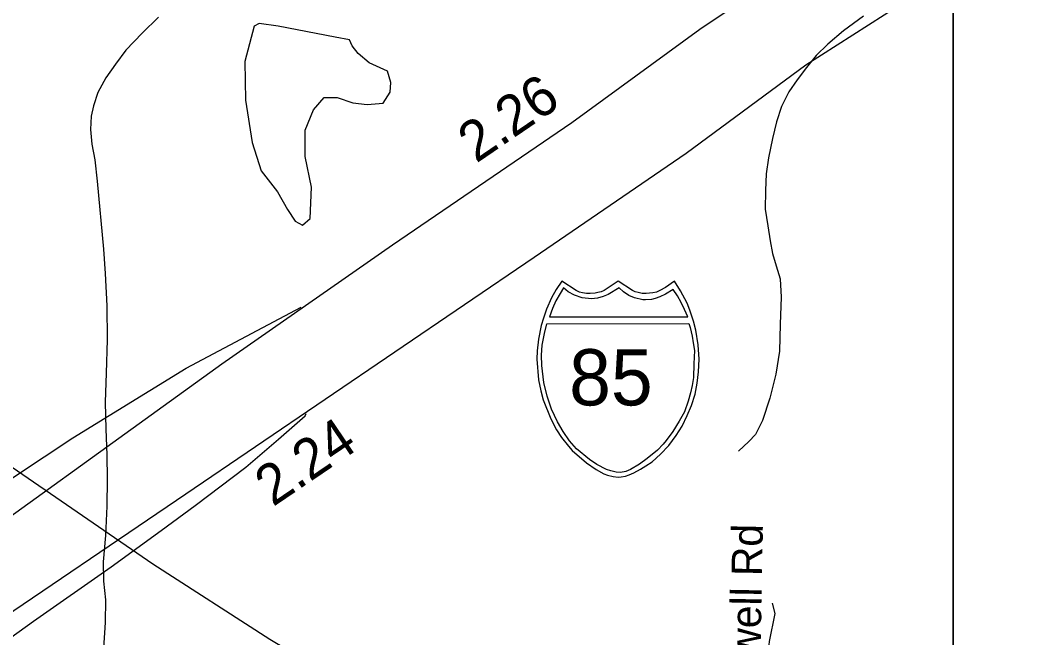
# Model space of a CAD drawing. Extents: x 1662474 to 1856135, y 779280 to 917889.
# Drawn here: x 1728129 to 1731308, y 795409 to 797332 of the extents above; entities that cross this region are included whole.
import ezdxf

# ---------------------------------------------------------------- set-up
doc = ezdxf.new("R2010")
doc.units = 0
for name, color, linetype in [('Exist Hydrographic Misc Water Feature', 7, 'Continuous'), ('Exist Hydrographic Pond Under 1500 Sq Ft', 7, 'Continuous'), ('Exist Road Non-System Type 51', 7, 'Continuous'), ('Exist Road Non-System Type 51 Label', 7, 'Continuous'), ('Exist Road Primary Interstate Divided Center Attributed', 7, 'Continuous'), ('Exist Road Primary Interstate Mileage Hundredths English Label', 7, 'Continuous'), ('Exist Road Primary Interstate Shield Number Label', 7, 'Continuous'), ('Exist Utilities Electrical Transmission Line', 7, 'Continuous'), ('Map Preparation Inset Cut Line', 7, 'Continuous'), ('Prop Road Primary US Projected', 7, 'Continuous'), ('Prop Roadway Culvert', 7, 'Continuous')]:
    doc.layers.add(name, color=color, linetype=linetype)

msp = doc.modelspace()

# ---------------------------------------------------------------- linework, layer by layer
at = {"layer": 'Exist Hydrographic Misc Water Feature'}
for points in [[(1728559.1, 797341.8), (1728508.5, 797292.2), (1728458, 797238.8), (1728425.6, 797195), (1728395.3, 797153.3), (1728370.9, 797107.5), (1728356.5, 797065.7), (1728350, 797033.7), (1728347.7, 796991.7), (1728351.4, 796945.7), (1728360.8, 796897.6), (1728368.2, 796831.4), (1728388.1, 796619.1), (1728393.4, 796543.2), (1728398.6, 796443.1), (1728399.6, 796337), (1728396.5, 796233), (1728393.6, 796143), (1728394.9, 796058.9), (1728398.2, 795978.9), (1728399.4, 795902.9), (1728398.8, 795818.9), (1728393.9, 795726.9), (1728386.9, 795644.9), (1728388.5, 795584.9), (1728393.9, 795526.8), (1728393.2, 795456.8), (1728388.5, 795376.8)], [(1730755.6, 797345), (1730693.3, 797299.6), (1730644.9, 797258), (1730608.6, 797222.4), (1730578.3, 797184.7), (1730549.8, 797146.9), (1730523.5, 797109.2), (1730501, 797063.3), (1730484.6, 797015.5), (1730472.1, 796963.5), (1730459.5, 796903.7), (1730453, 796853.7), (1730450.5, 796801.7), (1730449.9, 796743.7), (1730457.5, 796691.7), (1730465.1, 796645.5), (1730472.7, 796605.5), (1730484.4, 796567.3), (1730496, 796527.2), (1730499.3, 796469.2), (1730496.7, 796385.2), (1730493.8, 796301.2), (1730483.1, 796229.3), (1730464.3, 796155.4), (1730441.7, 796085.6), (1730419.4, 796041.8), (1730399.1, 796020), (1730366.9, 795990.3)]]:
    msp.add_lwpolyline(points, dxfattribs=at)
at = {"layer": 'Exist Hydrographic Pond Under 1500 Sq Ft'}
msp.add_lwpolyline([(1729110.1, 797279.4), (1728932.6, 797314), (1728873.4, 797322.2), (1728857.1, 797314), (1728828.5, 797203.9), (1728830.5, 797083.6), (1728851, 796951), (1728879.5, 796863.3), (1728930.5, 796798.1), (1728961.1, 796743), (1728985.6, 796706.3), (1729008.1, 796694.1), (1729032.5, 796714.5), (1729036.6, 796812.4), (1729016.2, 796908.2), (1729016.2, 796989.8), (1729042.7, 797053), (1729075.4, 797091.8), (1729116.2, 797091.8), (1729165.2, 797075.4), (1729210, 797069.3), (1729259, 797073.4), (1729281.5, 797108.1), (1729283.5, 797138.7), (1729273.3, 797173.3), (1729216.2, 797199.8), (1729181.5, 797228.4), (1729163.1, 797252.9), (1729155, 797271.2), (1729110.1, 797279.4)], dxfattribs=at)
at = {"layer": 'Exist Road Non-System Type 51'}
msp.add_lwpolyline([(1730471.6, 795516.6), (1730480.2, 795484), (1730462.1, 795397.2), (1730456.4, 795345.2), (1730444.2, 795140.5), (1730432.8, 795114.5), (1730399.4, 795089.6), (1730261.9, 795099)], dxfattribs=at)
at = {"layer": 'Exist Road Primary Interstate Divided Center Attributed'}
for points in [[(1732386.6, 799285.9), (1732259.4, 799106.5), (1732094, 798873.5), (1731852.5, 798574.7), (1731730.3, 798452.6), (1731599.6, 798321.8), (1731358.1, 798092), (1731082.2, 797873.7), (1730737.3, 797632.3), (1730245.9, 797303.8), (1729847.3, 797012.7), (1729288.2, 796631.7), (1728756.7, 796261.4), (1727774.1, 795553), (1726872, 794925.1), (1725631.7, 794055.7), (1724549.7, 793279.7), (1724002.1, 792892.2)], [(1724456, 792992.1), (1724927.5, 793319), (1725489.7, 793732.7), (1726116.2, 794152.3), (1726430.1, 794370.9), (1726555.7, 794451.2), (1727367.3, 795005.8), (1727988.4, 795412.6), (1728644.2, 795857.4), (1729729.5, 796594.1), (1730203.2, 796918.4), (1730576.4, 797192.8), (1730918.2, 797412.8), (1731243.2, 797618.1), (1731468.7, 797794.6), (1731615.2, 797917.2), (1731691.9, 797981.5), (1731839, 798134.7), (1731934.3, 798230.8), (1732055.2, 798354.2), (1732231.3, 798551.2), (1732400.3, 798769.4), (1732462.8, 798863), (1732587.4, 799049.7)]]:
    msp.add_lwpolyline(points, dxfattribs=at)
at = {"layer": 'Exist Utilities Electrical Transmission Line'}
msp.add_lwpolyline([(1732950.7, 793057.3), (1732044.2, 793577.3), (1731502.5, 793878.4), (1730909.3, 794212.5), (1730683.2, 794343.5), (1730183.4, 794642.2), (1729709.6, 794924.6), (1729122.3, 795274.2), (1728906.3, 795403), (1728541.9, 795637.9), (1727850.4, 796112.8), (1727349.4, 796463.7), (1727121.4, 796612.4), (1726679.7, 796922.4), (1726097.4, 797328.1), (1725657.9, 797632.2), (1725283.6, 797886.9), (1724723.3, 798268.3), (1724192.5, 798635.2), (1723828, 798890.1), (1723315.1, 799251.1)], dxfattribs=at)
at = {"layer": 'Map Preparation Inset Cut Line'}
for points in [[(1731035.7, 782767.4), (1668486.3, 782767.4), (1668486.3, 826588.1), (1731035.7, 826588.1)], [(1793585.1, 782767.4), (1731035.7, 782767.4), (1731035.7, 826588.1), (1793585.1, 826588.1)]]:
    msp.add_lwpolyline(points, close=True, dxfattribs=at)
at = {"layer": 'Prop Road Primary US Projected'}
for points in [[(1727299.8, 795336.3), (1727522, 795492.6), (1727968.7, 795812.4), (1728114.3, 795913.2), (1728292.2, 796031.1), (1728645.3, 796248.4), (1729004.4, 796438.5)], [(1727772.7, 795189.6), (1728027.9, 795358.5), (1728170, 795460), (1728412.5, 795630.1), (1728567.3, 795743.1), (1728674, 795820.5), (1728831.4, 795939.8), (1728932.9, 796027.4), (1729016.7, 796099.7), (1729019.2, 796107.4)]]:
    msp.add_lwpolyline(points, dxfattribs=at)
at = {"layer": 'Prop Roadway Culvert'}
for points in [[(1729991.8, 795908.7), (1730001.2, 795909.7), (1730014, 795912.1), (1730026.4, 795916.2), (1730040.5, 795922.4), (1730061.3, 795934), (1730078.1, 795943.8), (1730097.4, 795956.8), (1730123.5, 795980.5), (1730149.6, 796007.9), (1730172.6, 796039), (1730190.8, 796068), (1730206.9, 796101.1), (1730220.3, 796132), (1730231, 796167.4), (1730238, 796201.6), (1730241.6, 796237.3), (1730244, 796276.9), (1730241.3, 796321.4), (1730233.6, 796367), (1730226.3, 796395.3), (1730215.3, 796429.3), (1730206.3, 796450.9), (1730185.4, 796489.4), (1730166.7, 796519), (1730139.5, 796499.8), (1730121.7, 796490.4), (1730110.9, 796485.5), (1730099.7, 796483.3), (1730079.2, 796480.8), (1730066.3, 796481.4), (1730054.4, 796484.1), (1730044.3, 796486.3), (1730036, 796490.4), (1729991.8, 796519), (1729947.5, 796490.4), (1729938.2, 796486.1), (1729928.7, 796484.1), (1729919.6, 796481.6), (1729904.4, 796480.8), (1729892.9, 796481.2), (1729881, 796483.3), (1729871.6, 796485.3), (1729861.1, 796490.4), (1729816, 796519), (1729798.3, 796493.3), (1729783.8, 796467.8), (1729768.4, 796431.9), (1729758.9, 796404.1), (1729752.1, 796381.2), (1729743.7, 796339.3), (1729739.4, 796302.7), (1729738.7, 796276.9), (1729743.4, 796212.4), (1729750.4, 796178), (1729757.7, 796150.2), (1729781.5, 796090.2), (1729799.5, 796056.6), (1729814.9, 796032.4), (1729836.5, 796005.2), (1729848.2, 795992.3), (1729893, 795953.1), (1729922.9, 795932.7), (1729946.8, 795919.8), (1729958, 795915.5), (1729975.6, 795910.6)], [(1729821.3, 796498.2), (1729810.4, 796481.3), (1729797.7, 796458.5), (1729787.5, 796434.8), (1729777.2, 796408.6), (1730208.7, 796408.5), (1730198.7, 796430.9), (1730187.9, 796453.4), (1730176.7, 796474), (1730163, 796493.9), (1730138.8, 796478.6), (1730121.1, 796470.3), (1730107, 796465.4), (1730095, 796462.7), (1730076.4, 796461.3), (1730068.1, 796461.8), (1730042.1, 796467.6), (1730024.6, 796474.8), (1730007.9, 796485.9), (1729994.4, 796498.7), (1729960.2, 796478), (1729945, 796471.3), (1729927.5, 796466.8), (1729908.5, 796464.5), (1729879, 796467.6), (1729856, 796475.6), (1729836.1, 796485.9)], [(1730211.3, 796387.2), (1730215.9, 796375), (1730222.3, 796347.9), (1730225.6, 796327.1), (1730229, 796303.1), (1730227.8, 796262), (1730225.9, 796219.4), (1730221.9, 796194.2), (1730216.7, 796171.3), (1730209.5, 796145.8), (1730198, 796112), (1730182.1, 796083.3), (1730162.2, 796051.5), (1730140.7, 796023.6), (1730131.4, 796012.1), (1730113.7, 795993.4), (1730081.5, 795967.5), (1730058, 795949.9), (1730029.8, 795933.3), (1730015.5, 795926.9), (1729998.8, 795923.4), (1729985.1, 795924.4), (1729968.5, 795928.8), (1729955, 795932.5), (1729925.6, 795948.4), (1729901.8, 795964.3), (1729862, 795997), (1729840.5, 796022.1), (1729820.5, 796051.5), (1729802.6, 796081.6), (1729783.5, 796121.2), (1729770.1, 796161.1), (1729760.3, 796204.2), (1729753.7, 796256.9), (1729753, 796288.9), (1729754.9, 796319.8), (1729757.9, 796335.9), (1729761.8, 796356), (1729769.6, 796387)]]:
    msp.add_lwpolyline(points, close=True, dxfattribs=at)

# ---------------------------------------------------------------- texts
at = {"layer": 'Exist Road Non-System Type 51 Label'}
msp.add_text('Lowell Rd', height=95, rotation=88.9657, dxfattribs=at).set_placement((1730432.5, 795204.7))
at = {"layer": 'Exist Road Primary Interstate Mileage Hundredths English Label'}
for s, rotation, p in [('2.26', 34.2721, (1729549.1, 796885.1)), ('2.24', 34.1678, (1728916.1, 795815.3))]:
    msp.add_text(s, height=125, rotation=rotation, dxfattribs=at).set_placement(p)
at = {"layer": 'Exist Road Primary Interstate Shield Number Label'}
msp.add_text('85', height=175, dxfattribs=at).set_placement((1729838.9, 796132.5))

doc.saveas('drawing.dxf')
